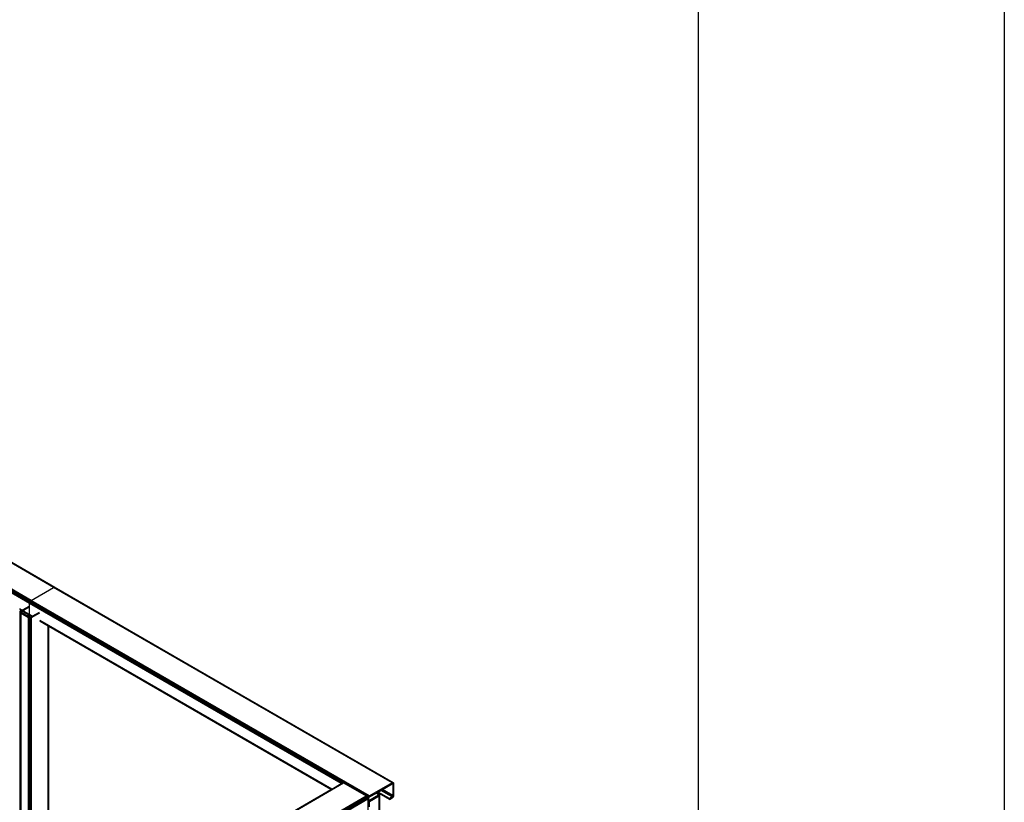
# Model space of a CAD drawing. Header units: millimetres. Extents: x 10 to 1250, y -62 to 528.
# Tile 774 of 909: x 626.32 to 629.53, y 521.47 to 524.03. Entities that reach past the tile are written whole.
import ezdxf

# ---------------------------------------------------------------- set-up
doc = ezdxf.new("R2010")
doc.units = ezdxf.units.MM
doc.header["$LTSCALE"] = 0.05
doc.layers.add('FOLHA_PADRÃO', color=7, linetype='Continuous')

# ---------------------------------------------------------------- blocks, each defined once
blk = doc.blocks.new('A1EST. 1500')
at = {"layer": 'FOLHA_PADRÃO', "color": 1, "linetype": 'Continuous'}
blk.add_line((150, 59.4001), (150, 0), dxfattribs=at)
at = {"layer": 'FOLHA_PADRÃO', "color": 6, "linetype": 'Continuous'}
blk.add_lwpolyline([(149, 58.4001), (149, 1), (1, 1), (1, 58.4001), (149, 58.4001)], dxfattribs=at)

msp = doc.modelspace()

# ---------------------------------------------------------------- linework, layer by layer
at = {"color": 8}
for p, q in [((626.4267, 522.1718), (625.321, 522.8101)), ((626.4288, 522.1725), (625.3232, 522.8109)), ((626.4307, 522.1722), (625.3251, 522.8105)), ((626.3532, 522.1293), (625.2476, 522.7677)), ((626.3475, 522.1195), (625.2419, 522.7578)), ((626.3479, 522.1223), (625.2423, 522.7606)), ((626.3492, 522.1251), (625.2435, 522.7634)), ((626.351, 522.1276), (625.2454, 522.7659)), ((626.3532, 522.1293), (626.4267, 522.1718)), ((626.4267, 522.1718), (626.4288, 522.1725)), ((627.5323, 521.5334), (626.4267, 522.1718)), ((626.4288, 522.1725), (626.4307, 522.1722)), ((627.5345, 521.5342), (626.4288, 522.1725)), ((627.5363, 521.5338), (626.4307, 522.1722)), ((626.3479, 522.1223), (626.3492, 522.1251)), ((626.3492, 522.1251), (626.351, 522.1276)), ((627.374, 521.5334), (626.3492, 522.1251)), ((626.351, 522.1276), (626.3532, 522.1293)), ((627.4566, 521.4893), (626.351, 522.1276)), ((627.4588, 521.491), (626.3532, 522.1293)), ((626.3169, 522.0938), (626.3157, 522.0937)), ((626.3157, 522.0918), (626.3169, 522.092)), ((626.3235, 522.0975), (626.3158, 522.1019)), ((626.3218, 522.0965), (626.3163, 522.0997)), ((626.3179, 522.0942), (626.3169, 522.0938)), ((626.3169, 522.092), (626.3179, 522.0921)), ((626.3169, 520.9259), (626.3169, 522.092)), ((626.3212, 522.0961), (626.3175, 522.0982)), ((626.3212, 522.0961), (626.3179, 522.0942)), ((626.3179, 520.9265), (626.3179, 522.0921)), ((626.3179, 522.0921), (626.3181, 522.0921)), ((626.3181, 522.0921), (626.3231, 522.095)), ((626.3202, 522.0929), (626.3181, 522.0921)), ((626.3181, 520.9266), (626.3181, 522.0921)), ((626.3188, 522.0917), (626.3183, 522.0903)), ((626.3188, 522.0917), (626.3202, 522.0929)), ((626.3202, 522.0925), (626.3188, 522.0917)), ((626.3234, 522.0948), (626.3202, 522.0929)), ((626.3238, 522.0946), (626.3202, 522.0925)), ((626.3202, 522.0925), (626.3202, 522.0929)), ((626.3218, 522.0965), (626.3212, 522.0961)), ((626.3215, 522.0903), (626.3218, 522.091)), ((626.3235, 522.0975), (626.3218, 522.0965)), ((626.3218, 522.091), (626.3225, 522.0916)), ((626.3218, 522.0896), (626.3218, 522.091)), ((626.3225, 522.0916), (626.3307, 522.0964)), ((626.3225, 522.089), (626.3225, 522.0916)), ((626.3231, 522.095), (626.3238, 522.0953)), ((626.3234, 522.0948), (626.3231, 522.095)), ((626.3241, 522.0952), (626.3234, 522.0948)), ((626.3238, 522.0946), (626.3234, 522.0948)), ((626.3262, 522.099), (626.3235, 522.0975)), ((626.3238, 522.0953), (626.3255, 522.0963)), ((626.3241, 522.0952), (626.3238, 522.0953)), ((626.3244, 522.095), (626.3238, 522.0946)), ((626.3258, 522.0962), (626.3241, 522.0952)), ((626.3244, 522.095), (626.3241, 522.0952)), ((626.3261, 522.096), (626.3244, 522.095)), ((626.3255, 522.0963), (626.3262, 522.0967)), ((626.3258, 522.0962), (626.3255, 522.0963)), ((626.3262, 522.0964), (626.3258, 522.0962)), ((626.3261, 522.096), (626.3258, 522.0962)), ((626.3262, 522.096), (626.3261, 522.096)), ((626.3462, 522.1095), (626.3262, 522.099)), ((626.3262, 522.099), (626.3281, 522.0978)), ((626.3262, 522.0967), (626.3281, 522.0978)), ((626.3284, 522.0977), (626.3262, 522.0964)), ((626.3284, 522.0973), (626.3262, 522.096)), ((626.3262, 522.0964), (626.3262, 522.0967)), ((626.3262, 522.096), (626.3262, 522.0964)), ((626.3281, 522.0978), (626.3473, 522.1088)), ((626.3281, 522.0978), (626.3284, 522.0977)), ((626.3284, 522.0973), (626.3284, 522.0977)), ((626.3284, 522.0977), (626.3287, 522.0975)), ((626.3287, 522.0975), (626.3284, 522.0973)), ((626.3475, 522.1085), (626.3287, 522.0975)), ((626.3287, 522.0975), (626.3307, 522.0964)), ((626.3307, 522.0934), (626.3307, 522.0964)), ((626.3475, 522.0836), (626.3307, 522.0934)), ((626.3307, 522.0913), (626.3307, 522.0934)), ((626.3479, 522.0814), (626.3307, 522.0913)), ((626.3307, 522.0906), (626.3307, 522.0913)), ((626.3431, 522.0834), (626.3307, 522.0906)), ((626.3307, 522.0843), (626.3307, 522.0906)), ((626.3475, 522.1195), (626.3479, 522.1223)), ((626.3475, 522.1085), (626.3475, 522.1195)), ((627.3659, 521.5315), (626.3475, 522.1195)), ((626.3477, 522.1086), (626.3475, 522.1085)), ((626.3475, 522.0836), (626.3475, 522.1071)), ((627.3685, 521.533), (626.3479, 522.1223)), ((626.3183, 522.0903), (626.3188, 522.0889)), ((626.3183, 520.9267), (626.3183, 522.0903)), ((626.3188, 522.0889), (626.3202, 522.0877)), ((626.3188, 520.927), (626.3188, 522.0889)), ((626.3202, 522.0877), (626.3451, 522.0733)), ((626.3202, 520.9278), (626.3202, 522.0877)), ((626.3218, 522.0896), (626.3215, 522.0903)), ((626.3225, 522.089), (626.3218, 522.0896)), ((626.3307, 522.0843), (626.3225, 522.089)), ((626.3431, 522.0771), (626.3307, 522.0843)), ((626.3431, 522.0771), (626.3431, 522.0834)), ((626.3442, 522.0828), (626.3431, 522.0834)), ((626.3442, 522.0765), (626.3431, 522.0771)), ((626.3442, 522.0765), (626.3442, 522.0828)), ((626.3454, 522.0821), (626.3442, 522.0828)), ((626.3454, 522.0758), (626.3442, 522.0765)), ((626.3451, 520.9421), (626.3451, 522.0733)), ((626.3451, 522.0733), (626.3454, 522.0732)), ((626.3454, 522.0758), (626.3454, 522.0821)), ((626.3466, 522.0814), (626.3454, 522.0821)), ((626.3466, 522.0751), (626.3454, 522.0758)), ((626.3454, 520.9423), (626.3454, 522.0732)), ((626.3454, 522.0732), (626.3466, 522.0728)), ((626.3466, 522.0751), (626.3466, 522.0814)), ((626.3476, 522.0808), (626.3466, 522.0814)), ((626.3474, 522.0746), (626.3466, 522.0751)), ((626.3466, 520.943), (626.3466, 522.0728)), ((626.3466, 522.0728), (626.3472, 522.0725)), ((626.3472, 520.9433), (626.3472, 522.0725)), ((626.3472, 522.0725), (626.3474, 522.0725)), ((626.3476, 522.0745), (626.3474, 522.0746)), ((626.3474, 520.9435), (626.3474, 522.0725)), ((626.3474, 522.0725), (626.3476, 522.0725)), ((626.3479, 522.0814), (626.3475, 522.0836)), ((626.3575, 522.0779), (626.3475, 522.0836)), ((626.3476, 522.0745), (626.3476, 522.0808)), ((626.3492, 522.08), (626.3476, 522.0808)), ((626.3484, 522.0742), (626.3476, 522.0745)), ((626.3476, 520.9436), (626.3476, 522.0725)), ((626.3476, 522.0725), (626.3484, 522.0724)), ((626.3492, 522.08), (626.3479, 522.0814)), ((626.3557, 522.0769), (626.3479, 522.0814)), ((626.3496, 522.0741), (626.3484, 522.0742)), ((626.3484, 520.944), (626.3484, 522.0724)), ((626.3484, 522.0724), (626.3496, 522.0723)), ((626.3551, 522.0765), (626.3492, 522.08)), ((626.3508, 522.0742), (626.3496, 522.0741)), ((626.3496, 522.0723), (626.3521, 522.0725)), ((626.3496, 520.9448), (626.3496, 522.0723)), ((626.3519, 522.0746), (626.3508, 522.0742)), ((626.3551, 522.0765), (626.3519, 522.0746)), ((626.3521, 522.0725), (626.3541, 522.0733)), ((626.3521, 520.9462), (626.3521, 522.0725)), ((626.3541, 522.0733), (626.3814, 522.0891)), ((626.3541, 520.9474), (626.3541, 522.0733)), ((626.3557, 522.0769), (626.3551, 522.0765)), ((626.3575, 522.0779), (626.3557, 522.0769)), ((626.3792, 522.0904), (626.3575, 522.0779)), ((627.3349, 521.5136), (626.3814, 522.064)), ((627.3331, 521.5126), (626.3819, 522.0618)), ((626.4087, 522.0456), (626.3831, 522.0604)), ((626.4087, 520.9789), (626.4087, 522.0456)), ((626.4101, 522.0448), (626.4087, 522.0456)), ((626.4101, 520.9797), (626.4101, 522.0448)), ((626.4106, 522.0445), (626.4101, 522.0448)), ((626.4106, 520.98), (626.4106, 522.0445)), ((627.3325, 521.5122), (626.4106, 522.0445)), ((624.595, 519.931), (627.3718, 521.5342)), ((624.5972, 519.9302), (627.374, 521.5334)), ((626.4106, 520.98), (627.3325, 521.5122)), ((627.3325, 521.5122), (627.3331, 521.5126)), ((627.3331, 521.5126), (627.3349, 521.5136)), ((627.3349, 521.5136), (627.3659, 521.5315)), ((627.3659, 521.5315), (627.3685, 521.533)), ((627.3685, 521.533), (627.3699, 521.5338)), ((627.3699, 521.5338), (627.3718, 521.5342)), ((627.3718, 521.5342), (627.374, 521.5334)), ((627.374, 521.5334), (627.4474, 521.491)), ((627.5323, 521.5334), (627.4588, 521.491)), ((627.4999, 521.5115), (627.5012, 521.5122)), ((627.5012, 521.5122), (627.5323, 521.5302)), ((627.5351, 521.4927), (627.5012, 521.5122)), ((627.5345, 521.5342), (627.5323, 521.5334)), ((627.5323, 521.5302), (627.5334, 521.5305)), ((627.5323, 521.5302), (627.5351, 521.5285)), ((627.5334, 521.5305), (627.5343, 521.5304)), ((627.5349, 521.5296), (627.5334, 521.5305)), ((627.5343, 521.5304), (627.5349, 521.5296)), ((627.5363, 521.5338), (627.5345, 521.5342)), ((627.5349, 521.5296), (627.5351, 521.5285)), ((627.5351, 521.5285), (627.5351, 521.4927)), ((627.5376, 521.5324), (627.5363, 521.5338)), ((627.538, 521.5302), (627.5376, 521.5324)), ((627.538, 521.4943), (627.538, 521.5302)), ((624.6706, 519.8878), (627.4474, 521.491)), ((624.6728, 519.8861), (627.4496, 521.4893)), ((624.6747, 519.8836), (627.4515, 521.4868)), ((624.6759, 519.8807), (627.4527, 521.4839)), ((624.6763, 519.878), (627.4531, 521.4812)), ((627.4474, 521.491), (627.4496, 521.4893)), ((627.4548, 521.4868), (627.4474, 521.491)), ((627.4496, 521.4893), (627.4515, 521.4868)), ((627.4515, 521.4868), (627.4524, 521.4846)), ((627.4536, 521.4839), (627.4524, 521.4846)), ((627.4524, 521.4846), (627.4527, 521.4839)), ((627.4527, 521.4839), (627.4531, 521.4812)), ((627.4536, 521.4839), (627.4531, 521.4812)), ((627.4531, 521.4812), (627.4531, 521.4453)), ((627.4548, 521.4868), (627.4536, 521.4839)), ((627.4566, 521.4893), (627.4548, 521.4868)), ((627.4878, 521.4934), (627.456, 521.475)), ((627.456, 521.4828), (627.4562, 521.4842)), ((627.456, 521.475), (627.456, 521.4828)), ((627.4562, 521.4842), (627.4568, 521.4856)), ((627.4588, 521.491), (627.4566, 521.4893)), ((627.4568, 521.4856), (627.4577, 521.4869)), ((627.4577, 521.4869), (627.4588, 521.4877)), ((627.4583, 521.4733), (627.4904, 521.4919)), ((627.4588, 521.4877), (627.4808, 521.5004)), ((627.4808, 521.5004), (627.4834, 521.5019)), ((627.4808, 521.5004), (627.4878, 521.4963)), ((627.4834, 521.5019), (627.484, 521.5023)), ((627.4904, 521.4978), (627.4834, 521.5019)), ((627.484, 521.5023), (627.4868, 521.5039)), ((627.5236, 521.4794), (627.484, 521.5023)), ((627.4868, 521.5039), (627.4956, 521.5089)), ((627.5236, 521.4827), (627.4868, 521.5039)), ((627.4878, 521.4963), (627.4886, 521.4957)), ((627.4878, 521.4934), (627.4878, 521.4963)), ((627.4886, 521.494), (627.4878, 521.4934)), ((627.4886, 521.4957), (627.4889, 521.4948)), ((627.4886, 521.494), (627.4886, 521.4957)), ((627.4889, 521.4948), (627.4886, 521.494)), ((627.492, 521.4965), (627.4904, 521.4978)), ((627.4904, 521.4919), (627.492, 521.4932)), ((627.4904, 520.0375), (627.4904, 521.4919)), ((627.4925, 521.4948), (627.492, 521.4965)), ((627.492, 521.4932), (627.4925, 521.4948)), ((627.492, 520.0364), (627.492, 521.4932)), ((627.4925, 520.036), (627.4925, 521.4948)), ((627.4956, 521.5089), (627.4969, 521.5097)), ((627.5323, 521.4877), (627.4956, 521.5089)), ((627.4969, 521.5097), (627.4984, 521.5106)), ((627.5334, 521.4886), (627.4969, 521.5097)), ((627.4984, 521.5106), (627.4999, 521.5115)), ((627.5343, 521.4898), (627.4984, 521.5106)), ((627.5349, 521.4913), (627.4999, 521.5115)), ((627.5323, 521.4877), (627.5236, 521.4827)), ((627.5236, 521.4794), (627.5323, 521.4844)), ((627.5236, 521.4827), (627.5236, 521.4794)), ((627.5334, 521.4886), (627.5323, 521.4877)), ((627.5323, 521.4844), (627.5345, 521.4862)), ((627.5343, 521.4898), (627.5334, 521.4886)), ((627.5349, 521.4913), (627.5343, 521.4898)), ((627.5345, 521.4862), (627.5363, 521.4887)), ((627.5351, 521.4927), (627.5349, 521.4913)), ((627.5363, 521.4887), (627.5376, 521.4915)), ((627.5376, 521.4915), (627.538, 521.4943)), ((627.456, 521.4724), (627.456, 521.475)), ((627.456, 521.4724), (627.4583, 521.4733)), ((627.456, 521.457), (627.456, 521.4724)), ((627.4583, 521.4557), (627.4583, 521.4733))]:
    msp.add_line(p, q, dxfattribs=at)

# ---------------------------------------------------------------- block references
msp.add_blockref('A1EST. 1500', (479.5318, 468.508))

doc.saveas('drawing.dxf')
